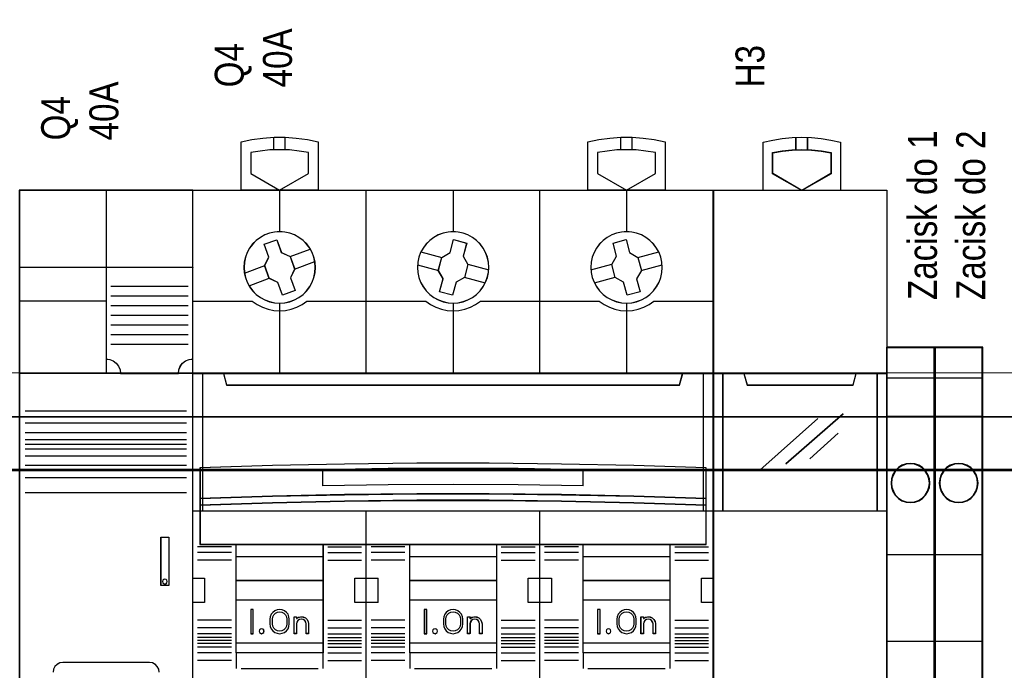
# Model space of a CAD drawing. Header units: millimetres. Extents: x -1290 to 1795, y -4192 to -1311.
# Tile 426 of 656: x 1454 to 1475, y -3657 to -3643. Entities that reach past the tile are written whole.
import ezdxf

# ---------------------------------------------------------------- set-up
doc = ezdxf.new("R2010")
doc.units = ezdxf.units.MM
doc.layers.add('30', color=7, linetype='Continuous')
doc.layers.add('45', color=7, linetype='Continuous')
doc.layers.add('Aparatura', color=7, linetype='Continuous', lineweight=13)
doc.styles.get("Standard").update_dxf_attribs({"font": 'ARIALN.TTF', "width": 0.8})

# ---------------------------------------------------------------- blocks, each defined once
blk = doc.blocks.new('*U194')
at = {"layer": '45', "color": 7}
for points in [[(482.475363, -83.67713), (482.475363, -78.667727), (482.475363, -78.667727), (483.604356, -78.421939), (484.745049, -78.25808), (485.897441, -78.17615), (487.055683, -78.17615), (488.202226, -78.25808), (489.348768, -78.421939), (490.477762, -78.667727), (490.477762, -78.667727), (490.477762, -83.67713), (482.475363, -83.67713)], [(518.451241, -83.67713), (518.451241, -78.667727), (518.451241, -78.667727), (519.580234, -78.421939), (520.726777, -78.25808), (521.873319, -78.17615), (523.031561, -78.17615), (524.183954, -78.25808), (525.324646, -78.421939), (526.45364, -78.667727), (526.45364, -78.667727), (526.45364, -83.67713), (518.451241, -83.67713)], [(489.485744, -79.7715), (488.490706, -79.607546), (487.483961, -79.496291), (486.477217, -79.467014), (485.476326, -79.496291), (484.469582, -79.607546), (483.474544, -79.7715), (483.474544, -79.7715), (483.474544, -81.943897), (483.474544, -81.943897), (486.477217, -83.67713), (486.477217, -83.67713), (489.485744, -81.943897), (489.485744, -81.943897), (489.485744, -79.7715), (489.485744, -79.7715)], [(525.454459, -79.7715), (524.465274, -79.607546), (523.464383, -79.496291), (522.451786, -79.467014), (521.445041, -79.496291), (520.438297, -79.607546), (519.443259, -79.7715), (519.443259, -79.7715), (519.443259, -81.943897), (519.443259, -81.943897), (522.451786, -83.67713), (522.451786, -83.67713), (525.454459, -81.943897), (525.454459, -81.943897), (525.454459, -79.7715), (525.454459, -79.7715)], [(495.465749, -83.666358), (513.463254, -83.666358), (513.463254, -83.666358), (531.454915, -83.666358), (531.454915, -83.666358), (531.454915, -166.644258), (531.454915, -166.644258), (513.463254, -166.644258), (513.463254, -166.644258), (495.465749, -166.644258), (495.465749, -166.644258), (477.474087, -166.644258), (477.474087, -166.644258), (477.474087, -83.666358), (477.474087, -83.666358), (495.465749, -83.666358), (495.465749, -83.666358)], [(490.180515, -91.672993), (490.145404, -91.140694), (490.034219, -90.625943), (489.84111, -90.13459), (489.595334, -89.666635), (489.279337, -89.245475), (488.904821, -88.871111), (488.47764, -88.56109), (488.015347, -88.303715), (487.517944, -88.116533), (487.002985, -88.005394), (486.476322, -87.964447), (485.955512, -88.005394), (485.42885, -88.116533), (484.937298, -88.303715), (484.475005, -88.56109), (484.053675, -88.871111), (483.67916, -89.245475), (483.363163, -89.666635), (483.105683, -90.13459), (482.924277, -90.625943), (482.813093, -91.140694), (482.777982, -91.672993), (482.813093, -92.199443), (482.924277, -92.714193), (483.105683, -93.211396), (483.363163, -93.673502), (483.67916, -94.100511), (484.053675, -94.474875), (484.475005, -94.790745), (484.937298, -95.042271), (485.42885, -95.229453), (485.955512, -95.340592), (486.476322, -95.375689), (487.002985, -95.340592), (487.517944, -95.229453), (488.015347, -95.042271), (488.47764, -94.790745), (488.904821, -94.474875), (489.279337, -94.100511), (489.595334, -93.673502), (489.84111, -93.211396), (490.034219, -92.714193), (490.145404, -92.199443), (490.180515, -91.672993)], [(490.175143, -91.673887), (490.140083, -91.142233), (490.02906, -90.628105), (489.836231, -90.137348), (489.590812, -89.669959), (489.275273, -89.249309), (488.901301, -88.875399), (488.474739, -88.565754), (488.013118, -88.30869), (487.516436, -88.121735), (487.002225, -88.01073), (486.476327, -87.969833), (485.956272, -88.01073), (485.430374, -88.121735), (484.939536, -88.30869), (484.477914, -88.565754), (484.057196, -88.875399), (483.683224, -89.249309), (483.367685, -89.669959), (483.11058, -90.137348), (482.929437, -90.628105), (482.818414, -91.142233), (482.783354, -91.673887), (482.818414, -92.199699), (482.929437, -92.713826), (483.11058, -93.210427), (483.367685, -93.671973), (483.683224, -94.098465), (484.057196, -94.472376), (484.477914, -94.787863), (484.939536, -95.039084), (485.430374, -95.22604), (485.956272, -95.337044), (486.476327, -95.372098), (487.002225, -95.337044), (487.516436, -95.22604), (488.013118, -95.039084), (488.474739, -94.787863), (488.901301, -94.472376), (489.275273, -94.098465), (489.590812, -93.671973), (489.836231, -93.210427), (490.02906, -92.713826), (490.140083, -92.199699), (490.175143, -91.673887)], [(484.858713, -89.27501), (486.17175, -88.801085), (486.17175, -88.801085), (486.652416, -90.117544), (486.652416, -90.117544), (487.56099, -90.53296), (487.56099, -90.53296), (488.035794, -91.849419), (488.035794, -91.849419), (487.613746, -92.750463), (487.613746, -92.750463), (488.094411, -94.066922), (488.094411, -94.066922), (486.775513, -94.540847), (486.775513, -94.540847), (486.300709, -93.230239), (486.300709, -93.230239), (485.397996, -92.808972), (485.397996, -92.808972), (484.923193, -91.492513), (484.923193, -91.492513), (485.339379, -90.59732), (485.339379, -90.59732), (484.858713, -89.27501), (484.858713, -89.27501)], [(508.167558, -91.672993), (508.132458, -91.140694), (508.015458, -90.625943), (507.834108, -90.13459), (507.582557, -89.666635), (507.260807, -89.245475), (506.886406, -88.871111), (506.465205, -88.56109), (505.997204, -88.303715), (505.505803, -88.116533), (504.991002, -88.005394), (504.470351, -87.964447), (503.938, -88.005394), (503.423199, -88.116533), (502.931799, -88.303715), (502.463798, -88.56109), (502.042597, -88.871111), (501.668196, -89.245475), (501.346446, -89.666635), (501.094895, -90.13459), (500.913545, -90.625943), (500.796545, -91.140694), (500.761445, -91.672993), (500.796545, -92.199443), (500.913545, -92.714193), (501.094895, -93.211396), (501.346446, -93.673502), (501.668196, -94.100511), (502.042597, -94.474875), (502.463798, -94.790745), (502.931799, -95.042271), (503.423199, -95.229453), (503.938, -95.340592), (504.470351, -95.375689), (504.991002, -95.340592), (505.505803, -95.229453), (505.997204, -95.042271), (506.465205, -94.790745), (506.886406, -94.474875), (507.260807, -94.100511), (507.582557, -93.673502), (507.834108, -93.211396), (508.015458, -92.714193), (508.132458, -92.199443), (508.167558, -91.672993)], [(508.163977, -91.673887), (508.128911, -91.142233), (508.012024, -90.628105), (507.830849, -90.137348), (507.579542, -89.669959), (507.258102, -89.249309), (506.884064, -88.875399), (506.46327, -88.565754), (505.995722, -88.30869), (505.504796, -88.121735), (504.990493, -88.01073), (504.470346, -87.969833), (503.93851, -88.01073), (503.424207, -88.121735), (502.933281, -88.30869), (502.465733, -88.565754), (502.044939, -88.875399), (501.670901, -89.249309), (501.349461, -89.669959), (501.098154, -90.137348), (500.916979, -90.628105), (500.800092, -91.142233), (500.765026, -91.673887), (500.800092, -92.199699), (500.916979, -92.713826), (501.098154, -93.210427), (501.349461, -93.671973), (501.670901, -94.098465), (502.044939, -94.472376), (502.465733, -94.787863), (502.933281, -95.039084), (503.424207, -95.22604), (503.93851, -95.337044), (504.470346, -95.372098), (504.990493, -95.337044), (505.504796, -95.22604), (505.995722, -95.039084), (506.46327, -94.787863), (506.884064, -94.472376), (507.258102, -94.098465), (507.579542, -93.671973), (507.830849, -93.210427), (508.012024, -92.713826), (508.128911, -92.199699), (508.163977, -91.673887)], [(503.291696, -90.632282), (504.147844, -90.140735), (504.147844, -90.140735), (504.511414, -88.783131), (504.511414, -88.783131), (505.871867, -89.145939), (505.871867, -89.145939), (505.508298, -90.503543), (505.508298, -90.503543), (506.000876, -91.357898), (506.000876, -91.357898), (505.637306, -92.70965), (505.637306, -92.70965), (504.781159, -93.2129), (504.781159, -93.2129), (504.417589, -94.558801), (504.417589, -94.558801), (503.057135, -94.195993), (503.057135, -94.195993), (503.420705, -92.84424), (503.420705, -92.84424), (502.928127, -91.984034), (502.928127, -91.984034), (503.291696, -90.632282), (503.291696, -90.632282)], [(526.14923, -91.672993), (526.114128, -91.140694), (526.00297, -90.625943), (525.821608, -90.13459), (525.564191, -89.666635), (525.24827, -89.245475), (524.873845, -88.871111), (524.452617, -88.56109), (523.990437, -88.303715), (523.499004, -88.116533), (522.98417, -88.005394), (522.451784, -87.964447), (521.925249, -88.005394), (521.410415, -88.116533), (520.913132, -88.303715), (520.450951, -88.56109), (520.023873, -88.871111), (519.649448, -89.245475), (519.333527, -89.666635), (519.087811, -90.13459), (518.894748, -90.625943), (518.789441, -91.140694), (518.748488, -91.672993), (518.789441, -92.199443), (518.894748, -92.714193), (519.087811, -93.211396), (519.333527, -93.673502), (519.649448, -94.100511), (520.023873, -94.474875), (520.450951, -94.790745), (520.913132, -95.042271), (521.410415, -95.229453), (521.925249, -95.340592), (522.451784, -95.375689), (522.98417, -95.340592), (523.499004, -95.229453), (523.990437, -95.042271), (524.452617, -94.790745), (524.873845, -94.474875), (525.24827, -94.100511), (525.564191, -93.673502), (525.821608, -93.211396), (526.00297, -92.714193), (526.114128, -92.199443), (526.14923, -91.672993)], [(526.145649, -91.673887), (526.110589, -91.142233), (525.999566, -90.628105), (525.818423, -90.137348), (525.561318, -89.669959), (525.245779, -89.249309), (524.871807, -88.875399), (524.451088, -88.565754), (523.989467, -88.30869), (523.498629, -88.121735), (522.984417, -88.01073), (522.452676, -87.969833), (521.926778, -88.01073), (521.412567, -88.121735), (520.915885, -88.30869), (520.454264, -88.565754), (520.027702, -88.875399), (519.65373, -89.249309), (519.338191, -89.669959), (519.092772, -90.137348), (518.899943, -90.628105), (518.794763, -91.142233), (518.75386, -91.673887), (518.794763, -92.199699), (518.899943, -92.713826), (519.092772, -93.210427), (519.338191, -93.671973), (519.65373, -94.098465), (520.027702, -94.472376), (520.454264, -94.787863), (520.915885, -95.039084), (521.412567, -95.22604), (521.926778, -95.337044), (522.452676, -95.372098), (522.984417, -95.337044), (523.498629, -95.22604), (523.989467, -95.039084), (524.451088, -94.787863), (524.871807, -94.472376), (525.245779, -94.098465), (525.561318, -93.671973), (525.818423, -93.210427), (525.999566, -92.713826), (526.110589, -92.199699), (526.145649, -91.673887)], [(521.050513, -89.145939), (522.404886, -88.783131), (522.404886, -88.783131), (522.768397, -90.140735), (522.768397, -90.140735), (523.624408, -90.632282), (523.624408, -90.632282), (523.98792, -91.984034), (523.98792, -91.984034), (523.49542, -92.850092), (523.49542, -92.850092), (523.853069, -94.195993), (523.853069, -94.195993), (522.504558, -94.558801), (522.504558, -94.558801), (522.141047, -93.207048), (522.141047, -93.207048), (521.27331, -92.70965), (521.27331, -92.70965), (520.909798, -91.357898), (520.909798, -91.357898), (521.414024, -90.503543), (521.414024, -90.503543), (521.050513, -89.145939), (521.050513, -89.145939)], [(477.474087, -102.666642), (531.454915, -102.666642), (531.454915, -116.963085), (477.474087, -116.963085), (477.474087, -102.666642)], [(477.479459, -102.670233), (531.449544, -102.670233), (531.449544, -116.959494), (477.479459, -116.959494), (477.479459, -102.670233)], [(480.657857, -102.666642), (480.973409, -103.874918), (480.973409, -103.874918), (527.955594, -103.874918), (527.955594, -103.874918), (528.271146, -102.666642), (480.657857, -102.666642)], [(480.663229, -102.670233), (480.978709, -103.869532), (527.950293, -103.869532), (528.265774, -102.670233), (480.663229, -102.670233)], [(530.711797, -112.474877), (523.208975, -112.228818), (515.711996, -112.064779), (508.209174, -111.982759), (500.718038, -111.982759), (493.215216, -112.064779), (485.724081, -112.228818), (478.215415, -112.474877), (478.215415, -115.656064), (485.724081, -115.410005), (493.215216, -115.245966), (500.718038, -115.158088), (508.209174, -115.158088), (515.711996, -115.245966), (523.208975, -115.410005), (530.711797, -115.656064), (530.711797, -112.474877)], [(530.711797, -115.64907), (523.208975, -115.401471), (515.711996, -115.236405), (508.209174, -115.147977), (500.718038, -115.147977), (493.215216, -115.236405), (485.724081, -115.401471), (478.215415, -115.64907), (478.215415, -116.332914), (485.724081, -116.09121), (493.215216, -115.920249), (500.718038, -115.837717), (508.209174, -115.837717), (515.711996, -115.920249), (523.208975, -116.09121), (530.711797, -116.332914), (530.711797, -115.64907)], [(530.708216, -115.648864), (523.206673, -115.403141), (515.710973, -115.239326), (508.20943, -115.151568), (500.719572, -115.151568), (493.21803, -115.239326), (485.728172, -115.403141), (478.220787, -115.648864), (478.220787, -116.327528), (485.728172, -116.087656), (493.21803, -115.91799), (500.719572, -115.836082), (508.20943, -115.836082), (515.710973, -115.91799), (523.206673, -116.087656), (530.708216, -116.327528), (530.708216, -115.648864)], [(530.708216, -115.648864), (523.206673, -115.403141), (515.710973, -115.239326), (508.20943, -115.151568), (500.719572, -115.151568), (493.21803, -115.239326), (485.728172, -115.403141), (478.220787, -115.648864), (478.220787, -116.327528), (485.728172, -116.087656), (493.21803, -115.91799), (500.719572, -115.836082), (508.20943, -115.836082), (515.710973, -115.91799), (523.206673, -116.087656), (530.708216, -116.327528), (530.708216, -115.648864)], [(530.711797, -116.322087), (523.208975, -116.082006), (515.711996, -115.912192), (508.209174, -115.830214), (500.718038, -115.830214), (493.215216, -115.912192), (485.724081, -116.082006), (478.215415, -116.322087), (478.215415, -120.397607), (530.711797, -120.397607), (530.711797, -116.322087)], [(481.972191, -120.386835), (490.973771, -120.386835), (490.973771, -131.665279), (481.972191, -131.665279), (481.972191, -120.386835)], [(481.977563, -120.392221), (490.97019, -120.392221), (490.97019, -131.659893), (481.977563, -131.659893), (481.977563, -120.392221)], [(481.977563, -120.392221), (490.97019, -120.392221), (490.97019, -131.659893), (481.977563, -131.659893), (481.977563, -120.392221)], [(499.961026, -120.386835), (508.967977, -120.386835), (508.967977, -131.665279), (499.961026, -131.665279), (499.961026, -120.386835)], [(499.964607, -120.392221), (508.964396, -120.392221), (508.964396, -131.659893), (499.964607, -131.659893), (499.964607, -120.392221)], [(499.964607, -120.392221), (508.964396, -120.392221), (508.964396, -131.659893), (499.964607, -131.659893), (499.964607, -120.392221)], [(517.948069, -120.386835), (526.956812, -120.386835), (526.956812, -131.665279), (517.948069, -131.665279), (517.948069, -120.386835)], [(517.953441, -120.392221), (526.95144, -120.392221), (526.95144, -131.659893), (517.953441, -131.659893), (517.953441, -120.392221)], [(517.953441, -120.392221), (526.95144, -120.392221), (526.95144, -131.659893), (517.953441, -131.659893), (517.953441, -120.392221)], [(481.972191, -121.654358), (490.973771, -121.654358), (490.973771, -124.166065), (481.972191, -124.166065), (481.972191, -121.654358)], [(481.977563, -121.659744), (490.97019, -121.659744), (490.97019, -124.160679), (481.977563, -124.160679), (481.977563, -121.659744)], [(481.977563, -121.659744), (490.97019, -121.659744), (490.97019, -124.160679), (481.977563, -124.160679), (481.977563, -121.659744)], [(499.961026, -121.654358), (508.967977, -121.654358), (508.967977, -124.166065), (499.961026, -124.166065), (499.961026, -121.654358)], [(499.964607, -121.659744), (508.964396, -121.659744), (508.964396, -124.160679), (499.964607, -124.160679), (499.964607, -121.659744)], [(499.964607, -121.659744), (508.964396, -121.659744), (508.964396, -124.160679), (499.964607, -124.160679), (499.964607, -121.659744)], [(517.948069, -121.654358), (526.956812, -121.654358), (526.956812, -124.166065), (517.948069, -124.166065), (517.948069, -121.654358)], [(517.953441, -121.659744), (526.95144, -121.659744), (526.95144, -124.160679), (517.953441, -124.160679), (517.953441, -121.659744)], [(517.953441, -121.659744), (526.95144, -121.659744), (526.95144, -124.160679), (517.953441, -124.160679), (517.953441, -121.659744)], [(481.972191, -126.157118), (490.973771, -126.157118), (490.973771, -130.659878), (481.972191, -130.659878), (481.972191, -126.157118)], [(499.961026, -126.157118), (508.967977, -126.157118), (508.967977, -130.659878), (499.961026, -130.659878), (499.961026, -126.157118)], [(499.964607, -126.162504), (508.964396, -126.162504), (508.964396, -130.654492), (499.964607, -130.654492), (499.964607, -126.162504)], [(517.948069, -126.157118), (526.956812, -126.157118), (526.956812, -130.659878), (517.948069, -130.659878), (517.948069, -126.157118)], [(517.953441, -126.162504), (526.95144, -126.162504), (526.95144, -130.654492), (517.953441, -130.654492), (517.953441, -126.162504)], [(483.725234, -127.155338), (483.478125, -127.155338), (483.478125, -129.656273), (483.725234, -129.656273), (483.725234, -127.155338)], [(501.71944, -127.155338), (501.466959, -127.155338), (501.466959, -129.656273), (501.71944, -129.656273), (501.71944, -127.155338)], [(519.706484, -127.155338), (519.448631, -127.155338), (519.448631, -129.656273), (519.706484, -129.656273), (519.706484, -127.155338)]]:
    blk.add_lwpolyline(points, close=True, dxfattribs=at)
for points in [[(485.868638, -79.495739), (485.868638, -78.17615)], [(487.06658, -79.495739), (487.06658, -78.17615)], [(521.849888, -79.495739), (521.849888, -78.17615)], [(523.04783, -79.495739), (523.04783, -78.17615)], [(486.470295, -83.666358), (486.470295, -87.977015)], [(495.461131, -102.677414), (495.461131, -83.666358)], [(504.464501, -83.666358), (504.464501, -87.977015)], [(513.455337, -102.677414), (513.455337, -83.666358)], [(522.446173, -83.666358), (522.446173, -87.977015)], [(487.551846, -90.540787), (489.654065, -89.770579)], [(501.128527, -90.050655), (503.300581, -90.639532)], [(523.615465, -90.639532), (525.782147, -90.050655)], [(482.819167, -92.262537), (484.93392, -91.486942)], [(488.024576, -91.85499), (490.126795, -91.0776)], [(500.766816, -91.398969), (502.938871, -91.989642)], [(505.990132, -91.35229), (508.162186, -91.941167)], [(518.761023, -91.941167), (520.920542, -91.35229)], [(523.977176, -91.989642), (526.143858, -91.398969)], [(483.29906, -93.571353), (485.406651, -92.801144)], [(505.626631, -92.7024), (507.800476, -93.291277)], [(519.122733, -93.291277), (521.284044, -92.7024)], [(486.470295, -95.364917), (486.470295, -102.677414)], [(504.464501, -95.364917), (504.464501, -102.677414)], [(522.446173, -95.364917), (522.446173, -102.677414)], [(517.958813, -112.652428), (511.21425, -112.545604), (504.469687, -112.514186), (497.713435, -112.545604), (490.963027, -112.652428)], [(517.948069, -114.323907), (517.948069, -112.641656)], [(495.461131, -166.644258), (495.461131, -116.952313)], [(513.455337, -166.644258), (513.455337, -116.952313)], [(477.474087, -123.902147), (478.688146, -123.902147)], [(478.677402, -123.902147), (478.677402, -126.413854)], [(494.264979, -126.413854), (494.264979, -123.902147)], [(494.264979, -123.902147), (495.473666, -123.902147)], [(495.461131, -123.902147), (496.67698, -123.902147)], [(496.666236, -123.902147), (496.666236, -126.413854)], [(512.257395, -126.413854), (512.257395, -123.902147)], [(512.257395, -123.902147), (513.466081, -123.902147)], [(513.455337, -123.902147), (514.664024, -123.902147)], [(514.65328, -123.902147), (514.65328, -126.413854)], [(530.239067, -126.413854), (530.239067, -123.902147)], [(530.239067, -123.902147), (531.454915, -123.902147)], [(477.474087, -126.403082), (478.688146, -126.403082)], [(494.264979, -126.403082), (495.473666, -126.403082)], [(495.461131, -126.403082), (496.67698, -126.403082)], [(512.257395, -126.403082), (513.466081, -126.403082)], [(513.455337, -126.403082), (514.664024, -126.403082)], [(530.239067, -126.403082), (531.454915, -126.403082)], [(499.47397, -130.065615), (495.964303, -130.065615)], [(481.972191, -131.652712), (481.972191, -133.277512)], [(490.963027, -131.652712), (490.963027, -133.277512)], [(499.961026, -131.652712), (499.961026, -133.277512)], [(508.957233, -131.652712), (508.957233, -133.277512)], [(517.948069, -131.652712), (517.948069, -133.277512)], [(526.944277, -131.652712), (526.944277, -133.277512)]]:
    blk.add_lwpolyline(points, dxfattribs=at)
at = {"layer": '45', "color": 59}
blk.add_lwpolyline([(495.46754, -83.671744), (513.461463, -83.671744), (531.449544, -83.671744), (531.449544, -166.640667), (513.461463, -166.640667), (495.46754, -166.640667), (477.479459, -166.640667), (477.479459, -83.671744), (495.46754, -83.671744)], close=True, dxfattribs=at)
at = {"layer": '45', "color": 251}
for points in [[(484.864085, -89.278008), (486.172762, -88.804675), (486.651832, -90.119488), (487.557389, -90.534384), (488.030616, -91.849196), (487.60997, -92.749112), (488.08904, -94.063924), (486.77452, -94.537256), (486.301293, -93.228288), (485.401578, -92.807548), (484.928351, -91.492736), (485.343155, -90.598664), (484.864085, -89.278008)], [(503.295797, -90.632998), (504.148951, -90.142216), (504.51125, -88.786722), (505.866947, -89.148966), (505.504648, -90.50446), (505.995504, -91.357487), (505.633206, -92.707138), (504.780052, -93.209606), (504.417753, -94.553415), (503.062056, -94.191171), (503.424355, -92.841519), (502.933499, -91.98265), (503.295797, -90.632998)], [(521.055475, -89.148966), (522.405909, -88.786722), (522.768363, -90.142216), (523.621884, -90.632998), (523.984338, -91.98265), (523.493272, -92.847362), (523.84988, -94.191171), (522.505292, -94.553415), (522.142838, -93.203763), (521.277625, -92.707138), (520.91517, -91.357487), (521.417929, -90.50446), (521.055475, -89.148966)], [(530.708216, -116.326506), (523.206673, -116.086897), (515.710973, -115.917417), (508.20943, -115.8356), (500.719572, -115.8356), (493.21803, -115.917417), (485.728172, -116.086897), (478.220787, -116.326506), (478.220787, -120.394016), (530.708216, -120.394016), (530.708216, -116.326506)], [(530.708216, -116.326506), (523.206673, -116.086897), (515.710973, -115.917417), (508.20943, -115.8356), (500.719572, -115.8356), (493.21803, -115.917417), (485.728172, -116.086897), (478.220787, -116.326506), (478.220787, -120.394016), (530.708216, -120.394016), (530.708216, -116.326506)], [(481.977563, -126.162504), (490.97019, -126.162504), (490.97019, -130.654492), (481.977563, -130.654492), (481.977563, -126.162504)]]:
    blk.add_lwpolyline(points, close=True, dxfattribs=at)
for points in [[(477.474087, -95.167427), (483.653608, -95.167427)], [(483.642864, -95.167427), (484.146373, -95.515559), (484.690864, -95.804685), (485.270484, -96.011204), (485.867669, -96.135115), (486.476562, -96.176419), (487.091311, -96.135115), (487.688495, -96.011204), (488.262261, -95.804685), (488.806752, -95.515559), (489.31026, -95.167427)], [(489.297726, -95.167427), (501.642443, -95.167427)], [(501.631699, -95.167427), (502.129195, -95.515559), (502.673515, -95.804685), (503.252951, -96.011204), (503.8558, -96.135115), (504.470354, -96.176419), (505.073203, -96.135115), (505.676051, -96.011204), (506.255488, -95.804685), (506.799808, -95.515559), (507.297304, -95.167427)], [(507.28656, -95.167427), (519.629486, -95.167427)], [(519.618742, -95.167427), (520.122092, -95.515559), (520.666411, -95.804685), (521.245848, -96.011204), (521.836991, -96.135115), (522.451545, -96.176419), (523.060246, -96.135115), (523.657242, -96.011204), (524.236679, -95.804685), (524.780999, -95.515559), (525.284348, -95.167427)], [(525.273604, -95.167427), (531.454915, -95.167427)], [(490.963027, -114.323907), (490.963027, -112.641656)], [(517.958813, -114.323907), (511.21425, -114.215696), (504.469687, -114.183869), (497.713435, -114.215696), (490.963027, -114.323907)], [(481.486926, -120.638185), (477.970096, -120.638185)], [(481.486926, -121.23963), (477.970096, -121.23963)], [(491.466199, -120.638185), (494.970494, -120.638185)], [(491.466199, -121.23963), (494.970494, -121.23963)], [(499.47397, -120.638185), (495.964303, -120.638185)], [(499.47397, -121.23963), (495.964303, -121.23963)], [(509.460405, -120.638185), (512.9647, -120.638185)], [(509.460405, -121.23963), (512.9647, -121.23963)], [(517.462804, -120.638185), (513.958509, -120.638185)], [(517.462804, -121.23963), (513.958509, -121.23963)], [(527.442077, -120.638185), (530.957116, -120.638185)], [(527.442077, -121.23963), (530.957116, -121.23963)], [(481.486926, -122.04036), (477.970096, -122.04036)], [(491.466199, -122.04036), (494.970494, -122.04036)], [(499.47397, -122.04036), (495.964303, -122.04036)], [(509.460405, -122.04036), (512.9647, -122.04036)], [(517.462804, -122.04036), (513.958509, -122.04036)], [(527.442077, -122.04036), (530.957116, -122.04036)], [(481.486926, -128.272051), (477.970096, -128.272051)], [(491.466199, -128.272051), (494.970494, -128.272051)], [(499.47397, -128.272051), (495.964303, -128.272051)], [(509.460405, -128.272051), (512.9647, -128.272051)], [(517.462804, -128.272051), (513.958509, -128.272051)], [(527.442077, -128.272051), (530.957116, -128.272051)], [(481.486926, -129.0656), (477.970096, -129.0656)], [(481.486926, -129.667045), (477.970096, -129.667045)], [(491.466199, -129.0656), (494.970494, -129.0656)], [(491.466199, -129.667045), (494.970494, -129.667045)], [(499.47397, -129.0656), (495.964303, -129.0656)], [(499.47397, -129.667045), (495.964303, -129.667045)], [(509.460405, -129.0656), (512.9647, -129.0656)], [(509.460405, -129.667045), (512.9647, -129.667045)], [(517.462804, -129.0656), (513.958509, -129.0656)], [(517.462804, -129.667045), (513.958509, -129.667045)], [(527.442077, -129.0656), (530.957116, -129.0656)], [(527.442077, -129.667045), (530.957116, -129.667045)], [(481.486926, -130.065615), (477.970096, -130.065615)], [(481.486926, -130.36903), (477.970096, -130.36903)], [(481.486926, -130.66706), (477.970096, -130.66706)], [(491.466199, -130.065615), (494.970494, -130.065615)], [(491.466199, -130.36903), (494.970494, -130.36903)], [(491.466199, -130.66706), (494.970494, -130.66706)], [(499.47397, -130.36903), (495.964303, -130.36903)], [(499.47397, -130.66706), (495.964303, -130.66706)], [(509.460405, -130.065615), (512.9647, -130.065615)], [(509.460405, -130.36903), (512.9647, -130.36903)], [(509.460405, -130.66706), (512.9647, -130.66706)], [(517.462804, -130.065615), (513.958509, -130.065615)], [(517.462804, -130.36903), (513.958509, -130.36903)], [(517.462804, -130.66706), (513.958509, -130.66706)], [(527.442077, -130.065615), (530.957116, -130.065615)], [(527.442077, -130.36903), (530.957116, -130.36903)], [(527.442077, -130.66706), (530.957116, -130.66706)], [(481.486926, -131.06922), (477.970096, -131.06922)], [(481.486926, -131.665279), (477.970096, -131.665279)], [(491.466199, -131.06922), (494.970494, -131.06922)], [(491.466199, -131.665279), (494.970494, -131.665279)], [(499.47397, -131.06922), (495.964303, -131.06922)], [(499.47397, -131.665279), (495.964303, -131.665279)], [(509.460405, -131.06922), (512.9647, -131.06922)], [(509.460405, -131.665279), (512.9647, -131.665279)], [(517.462804, -131.06922), (513.958509, -131.06922)], [(517.462804, -131.665279), (513.958509, -131.665279)], [(527.442077, -131.06922), (530.957116, -131.06922)], [(527.442077, -131.665279), (530.957116, -131.665279)], [(481.486926, -132.458828), (477.970096, -132.458828)], [(491.466199, -132.458828), (494.970494, -132.458828)], [(499.47397, -132.458828), (495.964303, -132.458828)], [(509.460405, -132.458828), (512.9647, -132.458828)], [(517.462804, -132.458828), (513.958509, -132.458828)], [(527.442077, -132.458828), (530.957116, -132.458828)], [(482.475363, -133.264944), (490.477762, -133.264944)], [(500.457035, -133.264944), (508.471968, -133.264944)], [(518.451241, -133.264944), (526.45364, -133.264944)]]:
    blk.add_lwpolyline(points, dxfattribs=at)
at = {"layer": '45', "color": 4}
for points in [[(478.47864, -102.666642), (478.47864, -116.963085)], [(530.437828, -116.963085), (530.437828, -102.666642)]]:
    blk.add_lwpolyline(points, dxfattribs=at)
blk.add_lwpolyline([(530.708216, -112.477265), (523.206673, -112.231807), (515.710973, -112.068169), (508.20943, -111.98635), (500.719572, -111.98635), (493.21803, -112.068169), (485.728172, -112.231807), (478.220787, -112.477265), (478.220787, -115.650678), (485.728172, -115.40522), (493.21803, -115.241582), (500.719572, -115.153919), (508.20943, -115.153919), (515.710973, -115.241582), (523.206673, -115.40522), (530.708216, -115.650678), (530.708216, -112.477265)], close=True, dxfattribs=at)
blk.add_lwpolyline([(530.708216, -112.477265), (523.206673, -112.231807), (515.710973, -112.068169), (508.20943, -111.98635), (500.719572, -111.98635), (493.21803, -112.068169), (485.728172, -112.231807), (478.220787, -112.477265), (478.220787, -115.650678), (485.728172, -115.40522), (493.21803, -115.241582), (500.719572, -115.153919), (508.20943, -115.153919), (515.710973, -115.241582), (523.206673, -115.40522), (530.708216, -115.650678), (530.708216, -112.477265)], close=True, dxfattribs=at)
at = {"layer": '45', "color": 255}
for points in [[(483.730606, -127.149952), (483.474544, -127.149952), (483.474544, -127.149952), (483.474544, -129.661659), (483.474544, -129.661659), (483.730606, -129.661659), (483.730606, -129.661659), (483.730606, -127.149952), (483.730606, -127.149952)], [(487.48022, -128.153461), (487.444972, -127.901116), (487.345104, -127.648772), (487.180616, -127.449244), (486.980881, -127.284927), (486.740023, -127.185163), (486.475667, -127.149952), (486.217186, -127.185163), (485.970453, -127.284927), (485.764843, -127.449244), (485.600355, -127.648772), (485.506362, -127.901116), (485.471114, -128.153461), (485.471114, -128.153461), (485.471114, -128.65815), (485.471114, -128.65815), (485.506362, -128.916363), (485.600355, -129.15697), (485.764843, -129.374104), (485.970453, -129.526684), (486.217186, -129.626448), (486.475667, -129.661659), (486.740023, -129.626448), (486.980881, -129.526684), (487.180616, -129.374104), (487.345104, -129.15697), (487.444972, -128.916363), (487.48022, -128.65815), (487.48022, -128.65815), (487.48022, -128.153461), (487.48022, -128.153461)], [(485.723596, -128.658095), (485.723596, -128.153029), (485.723596, -128.153029), (485.758879, -127.918114), (485.864729, -127.712564), (486.035266, -127.542251), (486.241085, -127.436539), (486.476308, -127.401302), (486.711531, -127.436539), (486.923231, -127.542251), (487.087887, -127.712564), (487.193737, -127.918114), (487.234901, -128.153029), (487.234901, -128.153029), (487.234901, -128.658095), (487.234901, -128.658095), (487.193737, -128.89301), (487.087887, -129.104433), (486.923231, -129.268873), (486.711531, -129.374585), (486.476308, -129.415695), (486.241085, -129.374585), (486.035266, -129.268873), (485.864729, -129.104433), (485.758879, -128.89301), (485.723596, -128.658095), (485.723596, -128.658095)], [(501.724812, -127.149952), (501.461587, -127.149952), (501.461587, -127.149952), (501.461587, -129.661659), (501.461587, -129.661659), (501.724812, -129.661659), (501.724812, -129.661659), (501.724812, -127.149952), (501.724812, -127.149952)], [(505.469054, -128.153461), (505.433807, -127.901116), (505.333939, -127.648772), (505.175325, -127.449244), (504.96384, -127.284927), (504.722983, -127.185163), (504.470376, -127.149952), (504.20602, -127.185163), (503.965162, -127.284927), (503.753678, -127.449244), (503.595064, -127.648772), (503.495196, -127.901116), (503.459949, -128.153461), (503.459949, -128.153461), (503.459949, -128.65815), (503.459949, -128.65815), (503.495196, -128.916363), (503.595064, -129.15697), (503.753678, -129.374104), (503.965162, -129.526684), (504.20602, -129.626448), (504.470376, -129.661659), (504.722983, -129.626448), (504.96384, -129.526684), (505.175325, -129.374104), (505.333939, -129.15697), (505.433807, -128.916363), (505.469054, -128.65815), (505.469054, -128.65815), (505.469054, -128.153461), (505.469054, -128.153461)], [(503.710639, -128.658095), (503.710639, -128.153029), (503.710639, -128.153029), (503.745977, -127.918114), (503.857878, -127.712564), (504.022785, -127.542251), (504.234809, -127.436539), (504.470391, -127.401302), (504.694194, -127.436539), (504.906218, -127.542251), (505.077014, -127.712564), (505.183026, -127.918114), (505.218364, -128.153029), (505.218364, -128.153029), (505.218364, -128.658095), (505.218364, -128.658095), (505.183026, -128.89301), (505.077014, -129.104433), (504.906218, -129.268873), (504.694194, -129.374585), (504.470391, -129.415695), (504.234809, -129.374585), (504.022785, -129.268873), (503.857878, -129.104433), (503.745977, -128.89301), (503.710639, -128.658095), (503.710639, -128.658095)], [(519.711856, -127.149952), (519.443259, -127.149952), (519.443259, -127.149952), (519.443259, -129.661659), (519.443259, -129.661659), (519.711856, -129.661659), (519.711856, -129.661659), (519.711856, -127.149952), (519.711856, -127.149952)], [(523.456098, -128.153461), (523.42085, -127.901116), (523.326857, -127.648772), (523.162369, -127.449244), (522.956759, -127.284927), (522.715901, -127.185163), (522.451545, -127.149952), (522.193064, -127.185163), (521.946331, -127.284927), (521.746596, -127.449244), (521.582108, -127.648772), (521.48224, -127.901116), (521.446992, -128.153461), (521.446992, -128.153461), (521.446992, -128.65815), (521.446992, -128.65815), (521.48224, -128.916363), (521.582108, -129.15697), (521.746596, -129.374104), (521.946331, -129.526684), (522.193064, -129.626448), (522.451545, -129.661659), (522.715901, -129.626448), (522.956759, -129.526684), (523.162369, -129.374104), (523.326857, -129.15697), (523.42085, -128.916363), (523.456098, -128.65815), (523.456098, -128.65815), (523.456098, -128.153461), (523.456098, -128.153461)], [(521.699474, -128.658095), (521.699474, -128.153029), (521.699474, -128.153029), (521.734769, -127.918114), (521.840655, -127.712564), (522.005366, -127.542251), (522.217138, -127.436539), (522.45244, -127.401302), (522.687743, -127.436539), (522.893632, -127.542251), (523.064226, -127.712564), (523.170112, -127.918114), (523.205407, -128.153029), (523.205407, -128.153029), (523.205407, -128.658095), (523.205407, -128.658095), (523.170112, -128.89301), (523.064226, -129.104433), (522.893632, -129.268873), (522.687743, -129.374585), (522.45244, -129.415695), (522.217138, -129.374585), (522.005366, -129.268873), (521.840655, -129.104433), (521.734769, -128.89301), (521.699474, -128.658095), (521.699474, -128.658095)], [(488.219924, -127.904002), (488.219924, -128.092113), (488.219924, -128.092113), (488.431875, -127.962787), (488.673264, -127.904002), (488.914653, -127.927516), (489.144267, -128.021571), (489.320893, -128.192046), (489.444531, -128.415428), (489.485744, -128.656444), (489.485744, -128.656444), (489.485744, -129.661659), (489.485744, -129.661659), (489.226692, -129.661659), (489.226692, -129.661659), (489.226692, -128.656444), (489.226692, -128.656444), (489.191367, -128.462455), (489.079504, -128.297859), (488.914653, -128.192046), (488.726252, -128.150897), (488.531963, -128.192046), (488.367112, -128.297859), (488.261137, -128.462455), (488.219924, -128.656444), (488.219924, -128.656444), (488.219924, -129.661659), (488.219924, -129.661659), (487.972648, -129.661659), (487.972648, -129.661659), (487.972648, -127.904002), (487.972648, -127.904002), (488.219924, -127.904002), (488.219924, -127.904002)], [(488.222042, -127.909388), (488.222042, -128.096346), (488.432739, -127.967813), (488.6727, -127.909388), (488.91266, -127.932758), (489.140915, -128.026237), (489.316496, -128.195667), (489.439403, -128.417679), (489.480372, -128.657219), (489.480372, -129.656273), (489.222853, -129.656273), (489.222853, -128.657219), (489.187737, -128.464419), (489.076536, -128.300831), (488.91266, -128.195667), (488.725374, -128.15477), (488.532235, -128.195667), (488.368359, -128.300831), (488.263011, -128.464419), (488.222042, -128.657219), (488.222042, -129.656273), (487.976229, -129.656273), (487.976229, -127.909388), (488.222042, -127.909388)], [(506.213371, -127.904002), (506.213371, -128.092113), (506.213371, -128.092113), (506.419434, -127.962787), (506.660823, -127.904002), (506.9081, -127.927516), (507.125939, -128.021571), (507.31434, -128.192046), (507.426203, -128.415428), (507.467416, -128.656444), (507.467416, -128.656444), (507.467416, -129.661659), (507.467416, -129.661659), (507.214252, -129.661659), (507.214252, -129.661659), (507.214252, -128.656444), (507.214252, -128.656444), (507.178926, -128.462455), (507.072951, -128.297859), (506.9081, -128.192046), (506.713811, -128.150897), (506.519523, -128.192046), (506.354672, -128.297859), (506.248696, -128.462455), (506.213371, -128.656444), (506.213371, -128.656444), (506.213371, -129.661659), (506.213371, -129.661659), (505.954319, -129.661659), (505.954319, -129.661659), (505.954319, -127.904002), (505.954319, -127.904002), (506.213371, -127.904002), (506.213371, -127.904002)], [(506.216903, -127.909388), (506.216903, -128.096346), (506.421504, -127.967813), (506.661179, -127.909388), (506.906699, -127.932758), (507.122991, -128.026237), (507.310055, -128.195667), (507.421123, -128.417679), (507.462044, -128.657219), (507.462044, -129.656273), (507.210677, -129.656273), (507.210677, -128.657219), (507.175603, -128.464419), (507.07038, -128.300831), (506.906699, -128.195667), (506.71379, -128.15477), (506.520881, -128.195667), (506.357201, -128.300831), (506.251978, -128.464419), (506.216903, -128.657219), (506.216903, -129.656273), (505.959691, -129.656273), (505.959691, -127.909388), (506.216903, -127.909388)], [(524.195593, -127.904002), (524.195593, -128.092113), (524.195593, -128.092113), (524.401482, -127.962787), (524.642667, -127.904002), (524.895617, -127.927516), (525.119154, -128.021571), (525.29563, -128.192046), (525.419164, -128.415428), (525.454459, -128.656444), (525.454459, -128.656444), (525.454459, -129.661659), (525.454459, -129.661659), (525.207392, -129.661659), (525.207392, -129.661659), (525.207392, -128.656444), (525.207392, -128.656444), (525.160332, -128.462455), (525.054446, -128.297859), (524.895617, -128.192046), (524.701492, -128.150897), (524.507368, -128.192046), (524.348539, -128.297859), (524.230888, -128.462455), (524.195593, -128.656444), (524.195593, -128.656444), (524.195593, -129.661659), (524.195593, -129.661659), (523.948526, -129.661659), (523.948526, -129.661659), (523.948526, -127.904002), (523.948526, -127.904002), (524.195593, -127.904002), (524.195593, -127.904002)], [(524.197705, -127.909388), (524.197705, -128.096346), (524.40237, -127.967813), (524.642121, -127.909388), (524.893567, -127.932758), (525.115775, -128.026237), (525.291203, -128.195667), (525.414002, -128.417679), (525.449087, -128.657219), (525.449087, -129.656273), (525.203489, -129.656273), (525.203489, -128.657219), (525.156708, -128.464419), (525.051452, -128.300831), (524.893567, -128.195667), (524.700597, -128.15477), (524.507627, -128.195667), (524.349742, -128.300831), (524.232791, -128.464419), (524.197705, -128.657219), (524.197705, -129.656273), (523.952107, -129.656273), (523.952107, -127.909388), (524.197705, -127.909388)], [(484.858713, -129.410893), (484.822816, -129.27954), (484.733073, -129.18401), (484.60145, -129.148186), (484.47581, -129.18401), (484.386067, -129.27954), (484.35017, -129.410893), (484.386067, -129.530305), (484.47581, -129.625835), (484.60145, -129.661659), (484.733073, -129.625835), (484.822816, -129.530305), (484.858713, -129.410893)], [(484.853341, -129.409891), (484.818203, -129.280834), (484.730356, -129.186974), (484.601513, -129.151777), (484.478527, -129.186974), (484.39068, -129.280834), (484.355542, -129.409891), (484.39068, -129.527216), (484.478527, -129.621075), (484.601513, -129.656273), (484.730356, -129.621075), (484.818203, -129.527216), (484.853341, -129.409891)], [(502.845757, -129.410893), (502.809902, -129.27954), (502.71429, -129.18401), (502.594775, -129.148186), (502.463308, -129.18401), (502.367696, -129.27954), (502.331841, -129.410893), (502.367696, -129.530305), (502.463308, -129.625835), (502.594775, -129.661659), (502.71429, -129.625835), (502.809902, -129.530305), (502.845757, -129.410893)], [(502.840385, -129.409891), (502.80528, -129.280834), (502.711667, -129.186974), (502.59465, -129.151777), (502.465932, -129.186974), (502.372318, -129.280834), (502.337213, -129.409891), (502.372318, -129.527216), (502.465932, -129.621075), (502.59465, -129.656273), (502.711667, -129.621075), (502.80528, -129.527216), (502.840385, -129.409891)], [(520.827429, -129.410893), (520.803553, -129.27954), (520.708052, -129.18401), (520.576738, -129.148186), (520.451393, -129.18401), (520.355892, -129.27954), (520.326048, -129.410893), (520.355892, -129.530305), (520.451393, -129.625835), (520.576738, -129.661659), (520.708052, -129.625835), (520.803553, -129.530305), (520.827429, -129.410893)], [(520.823847, -129.409891), (520.800398, -129.280834), (520.706603, -129.186974), (520.577634, -129.151777), (520.454527, -129.186974), (520.360731, -129.280834), (520.33142, -129.409891), (520.360731, -129.527216), (520.454527, -129.621075), (520.577634, -129.656273), (520.706603, -129.621075), (520.800398, -129.527216), (520.823847, -129.409891)]]:
    blk.add_lwpolyline(points, close=True, dxfattribs=at)
blk = doc.blocks.new('*U195')
at = {"layer": '45', "color": 7}
for points in [[(477.474087, -83.678926), (468.479579, -83.678926), (468.479579, -83.678926), (459.479881, -83.678926), (459.479881, -83.678926), (459.479881, -166.635281), (459.479881, -166.635281), (468.479579, -166.635281), (468.479579, -166.635281), (477.474087, -166.635281), (477.474087, -166.635281), (477.474087, -83.678926), (477.474087, -83.678926)], [(477.468715, -83.682516), (468.479578, -83.682516), (459.485253, -83.682516), (459.485253, -166.63169), (468.479578, -166.63169), (477.468715, -166.63169), (477.468715, -83.682516)], [(477.472835, -91.668888), (468.474298, -91.668888), (468.489876, -91.637752), (468.489876, -101.113607), (468.474298, -101.17588), (468.863733, -101.217395), (469.222013, -101.373078), (469.533561, -101.606601), (469.777606, -101.917965), (469.922995, -102.286413), (469.980112, -102.675619), (469.97492, -102.66524), (475.972214, -102.66524), (475.977406, -102.675619), (476.024138, -102.286413), (476.179912, -101.917965), (476.413573, -101.606601), (476.725121, -101.373078), (477.093785, -101.217395), (477.472835, -101.17588), (477.488413, -101.113607), (477.488413, -91.637752), (477.472835, -91.668888)], [(477.469269, -91.672459), (468.47967, -91.672459), (468.495232, -91.641343), (468.495232, -101.111033), (468.47967, -101.173265), (468.868718, -101.214753), (469.226642, -101.370334), (469.53788, -101.603706), (469.781684, -101.914868), (469.926928, -102.283076), (469.983989, -102.672028), (469.978801, -102.661656), (475.970138, -102.661656), (475.975326, -102.672028), (476.022011, -102.283076), (476.17763, -101.914868), (476.411059, -101.603706), (476.722297, -101.370334), (477.090596, -101.214753), (477.469269, -101.173265), (477.484831, -101.111033), (477.484831, -91.641343), (477.469269, -91.672459)], [(474.170345, -119.656123), (474.977926, -119.656123), (474.977926, -119.656123), (474.977926, -124.654403), (474.977926, -124.654403), (474.170345, -124.654403), (474.170345, -124.654403), (474.170345, -119.656123), (474.170345, -119.656123)], [(474.173926, -119.659714), (474.974345, -119.659714), (474.974345, -124.649017), (474.173926, -124.649017), (474.173926, -119.659714)], [(474.818559, -124.249799), (474.787334, -124.129751), (474.698865, -124.041019), (474.573968, -124.004483), (474.454274, -124.041019), (474.350193, -124.129751), (474.318968, -124.249799), (474.350193, -124.385506), (474.454274, -124.474238), (474.573968, -124.510774), (474.698865, -124.474238), (474.787334, -124.385506), (474.818559, -124.249799)]]:
    blk.add_lwpolyline(points, close=True, dxfattribs=at)
for points in [[(468.474298, -83.678926), (468.474298, -102.675619)], [(468.485042, -91.668273), (459.479881, -91.668273)], [(476.98166, -93.670098), (468.97747, -93.670098)], [(476.98166, -94.670113), (468.97747, -94.670113)], [(468.485042, -95.163837), (459.479881, -95.163837)], [(476.98166, -95.661151), (468.97747, -95.661151)], [(476.98166, -96.661166), (468.97747, -96.661166)], [(476.98166, -97.662976), (468.97747, -97.662976)], [(476.98166, -98.662991), (468.97747, -98.662991)], [(476.98166, -99.663006), (468.97747, -99.663006)], [(468.485042, -102.664846), (459.479881, -102.664846)], [(477.474087, -102.664846), (468.474298, -102.664846)], [(473.976955, -133.641556), (473.935427, -133.340193), (473.790078, -133.064809), (473.566865, -132.841385), (473.291741, -132.695899), (472.975089, -132.649136), (472.975089, -132.649136), (472.975089, -132.649136), (463.984251, -132.649136), (463.984251, -132.649136), (463.672791, -132.695899), (463.392476, -132.841385), (463.169262, -133.064809), (463.029105, -133.340193), (462.982386, -133.641556)], [(473.973374, -133.643366), (473.931872, -133.342544), (473.786619, -133.067654), (473.563551, -132.844631), (473.288606, -132.699406), (472.97216, -132.652727), (472.97216, -132.652727), (463.98718, -132.652727), (463.675922, -132.699406), (463.39579, -132.844631), (463.172722, -133.067654), (463.032656, -133.342544), (462.985967, -133.643366)]]:
    blk.add_lwpolyline(points, dxfattribs=at)
at = {"layer": '45', "color": 253}
for points in [[(476.820501, -106.58591), (460.081538, -106.58591)], [(476.820501, -107.844457), (460.081538, -107.844457)], [(476.820501, -108.830109), (460.081538, -108.830109)], [(476.820501, -109.555434), (460.081538, -109.555434)], [(476.820501, -110.043772), (460.081538, -110.043772)], [(476.820501, -110.530314), (460.081538, -110.530314)], [(476.820501, -111.257434), (460.081538, -111.257434)], [(476.820501, -112.232314), (460.081538, -112.232314)], [(476.820501, -113.507019), (460.081538, -113.507019)], [(476.820501, -115.0618), (460.081538, -115.0618)]]:
    blk.add_lwpolyline(points, dxfattribs=at)
at = {"layer": '45', "color": 255}
blk.add_lwpolyline([(474.823931, -124.249688), (474.792147, -124.127937), (474.702092, -124.037947), (474.574956, -124.000892), (474.453118, -124.037947), (474.347171, -124.127937), (474.315387, -124.249688), (474.347171, -124.38732), (474.453118, -124.47731), (474.574956, -124.514365), (474.702092, -124.47731), (474.792147, -124.38732), (474.823931, -124.249688)], close=True, dxfattribs=at)
blk = doc.blocks.new('*U196')
at = {"layer": '45', "color": 7}
for points in [[(536.624512, -83.682516), (536.624512, -78.685241), (536.624512, -78.685241), (537.617955, -78.462879), (538.593866, -78.310738), (539.616528, -78.21126), (540.627502, -78.17615), (541.638476, -78.21126), (542.637763, -78.310738), (543.631205, -78.462879), (544.630492, -78.685241), (544.630492, -78.685241), (544.630492, -83.682516), (536.624512, -83.682516)], [(540.008834, -79.506511), (540.008834, -78.194104), (540.008834, -79.506511)], [(541.222892, -79.506511), (541.222892, -78.194104), (541.222892, -79.506511)], [(541.648076, -79.487684), (542.656334, -79.588484), (543.652799, -79.760438), (543.652799, -81.954332), (540.628026, -83.709447), (537.591461, -81.954332), (537.591461, -79.760438), (538.593822, -79.588484), (539.607976, -79.487684), (540.628026, -79.458037), (541.648076, -79.487684)], [(537.61653, -81.949637), (537.61653, -79.783538), (537.61653, -79.783538), (538.610304, -79.613762), (539.615769, -79.514239), (540.62708, -79.484967), (541.638392, -79.514239), (542.638011, -79.613762), (543.625939, -79.783538), (543.625939, -79.783538), (543.625939, -81.949637), (543.625939, -81.949637), (540.62708, -83.682516), (540.62708, -83.682516), (537.61653, -81.949637), (537.61653, -81.949637)], [(531.444172, -83.671744), (549.44375, -83.671744), (549.44375, -83.671744), (549.44375, -166.633485), (549.44375, -166.633485), (531.444172, -166.633485), (531.444172, -166.633485), (531.444172, -83.671744), (531.444172, -83.671744)], [(531.447753, -83.67713), (549.440168, -83.67713), (549.440168, -166.628099), (531.447753, -166.628099), (531.447753, -83.67713)], [(531.444172, -102.666642), (549.44375, -102.666642), (549.44375, -116.963085), (531.444172, -116.963085), (531.444172, -102.666642)], [(531.447753, -102.670233), (549.440168, -102.670233), (549.440168, -116.959494), (531.447753, -116.959494), (531.447753, -102.670233)], [(534.62436, -102.666642), (534.945562, -103.874918), (534.945562, -103.874918), (545.942359, -103.874918), (545.942359, -103.874918), (546.263562, -102.666642), (534.62436, -102.666642)], [(534.627941, -102.670233), (534.948946, -103.869532), (545.938976, -103.869532), (546.25998, -102.670233), (534.627941, -102.670233)]]:
    blk.add_lwpolyline(points, close=True, dxfattribs=at)
at = {"layer": '45', "color": 4}
for points in [[(532.446934, -102.666642), (532.446934, -116.963085), (532.446934, -102.666642)], [(548.430244, -116.963085), (548.430244, -102.666642), (548.430244, -116.963085)]]:
    blk.add_lwpolyline(points, close=True, dxfattribs=at)
at = {"layer": '45', "color": 253}
for points in [[(538.961305, -112.031234), (544.918786, -106.85701), (538.961305, -112.031234)], [(536.266382, -112.715266), (542.275792, -107.341756), (536.266382, -112.715266)], [(541.453885, -111.541101), (544.381592, -108.855244), (541.453885, -111.541101)]]:
    blk.add_lwpolyline(points, close=True, dxfattribs=at)
blk = doc.blocks.new('*U203')
at = {"layer": '30', "color": 7}
for points in [[(117.203183, -257.081874), (764.797637, -257.081874), (117.203183, -257.081874)], [(764.797637, -257.081874), (117.203183, -257.081874), (117.203183, -259.617925), (117.203183, -261.114612), (117.203183, -262.652872), (764.797637, -262.652872), (764.797637, -261.114612), (764.797637, -259.617925), (764.797637, -257.081874)], [(117.203183, -262.566695), (764.797637, -262.566695), (117.203183, -262.566695)], [(764.797637, -262.566695), (117.203183, -262.566695), (117.203183, -264.08627), (117.203183, -285.154976), (117.203183, -286.633482), (764.797637, -286.633482), (764.797637, -285.154976), (764.797637, -264.08627), (764.797637, -262.566695)]]:
    blk.add_lwpolyline(points, close=True, dxfattribs=at)
at = {"layer": '30', "color": 59}
blk.add_lwpolyline([(764.754661, -257.124962), (117.246158, -257.124962), (117.246158, -259.621784), (117.246158, -261.095318), (117.246158, -262.609784), (764.754661, -262.609784), (764.754661, -261.095318), (764.754661, -259.621784), (764.754661, -257.124962)], close=True, dxfattribs=at)
blk = doc.blocks.new('*U251')
at = {"layer": '45', "color": 7}
for points in [[(435.005325, -698.804806), (435.005325, -750.882783)], [(435.005325, -701.989773), (439.999438, -701.989773)], [(435.005325, -705.968288), (439.999438, -705.968288)], [(435.005325, -720.315002), (439.999438, -720.315002)], [(435.005325, -729.279229), (439.999438, -729.279229)]]:
    blk.add_lwpolyline(points, dxfattribs=at)
for points in [[(435.005325, -750.882783), (439.999438, -750.882783), (439.999438, -750.882783), (439.999438, -698.804806), (439.999438, -698.804806), (435.005325, -698.804806), (435.005325, -750.882783)], [(435.050091, -750.837899), (439.954672, -750.837899), (439.954672, -698.84969), (435.050091, -698.84969), (435.050091, -750.837899)], [(439.512382, -712.888499), (439.466385, -712.438859), (439.318536, -712.009202), (439.078692, -711.616183), (438.756709, -711.293108), (438.369016, -711.049969), (437.948467, -710.900089), (437.50492, -710.85346), (437.058087, -710.900089), (436.624396, -711.049969), (436.249845, -711.293108), (435.927863, -711.616183), (435.688018, -712.009202), (435.540169, -712.438859), (435.494172, -712.888499), (435.540169, -713.34147), (435.688018, -713.767796), (435.927863, -714.160815), (436.249845, -714.48389), (436.624396, -714.727029), (437.058087, -714.88024), (437.50492, -714.923539), (437.948467, -714.88024), (438.369016, -714.727029), (438.756709, -714.48389), (439.078692, -714.160815), (439.318536, -713.767796), (439.466385, -713.34147), (439.512382, -712.888499)], [(439.465826, -712.888499), (439.420874, -712.448776), (439.276385, -712.028596), (439.041991, -711.644245), (438.727327, -711.328296), (438.348445, -711.090519), (437.937454, -710.943945), (437.503987, -710.898344), (437.06731, -710.943945), (436.643475, -711.090519), (436.277437, -711.328296), (435.962772, -711.644245), (435.728379, -712.028596), (435.58389, -712.448776), (435.538938, -712.888499), (435.58389, -713.33148), (435.728379, -713.748403), (435.962772, -714.132754), (436.277437, -714.448703), (436.643475, -714.686479), (437.06731, -714.836311), (437.503987, -714.878655), (437.937454, -714.836311), (438.348445, -714.686479), (438.727327, -714.448703), (439.041991, -714.132754), (439.276385, -713.748403), (439.420874, -713.33148), (439.465826, -712.888499)]]:
    blk.add_lwpolyline(points, close=True, dxfattribs=at)
blk = doc.blocks.new('*U252')
at = {"layer": '45', "color": 7}
for points in [[(440.00302, -698.804806), (440.00302, -750.882783)], [(440.00302, -701.989773), (444.997133, -701.989773)], [(440.00302, -705.968288), (444.997133, -705.968288)], [(440.00302, -720.315002), (444.997133, -720.315002)], [(440.00302, -729.279229), (444.997133, -729.279229)]]:
    blk.add_lwpolyline(points, dxfattribs=at)
for points in [[(440.00302, -750.882783), (444.997133, -750.882783), (444.997133, -750.882783), (444.997133, -698.804806), (444.997133, -698.804806), (440.00302, -698.804806), (440.00302, -750.882783)], [(440.047786, -750.837899), (444.952366, -750.837899), (444.952366, -698.84969), (440.047786, -698.84969), (440.047786, -750.837899)], [(444.508286, -712.888499), (444.462289, -712.438859), (444.314439, -712.009202), (444.074595, -711.616183), (443.752613, -711.293108), (443.364919, -711.049969), (442.944371, -710.900089), (442.500823, -710.85346), (442.053991, -710.900089), (441.6203, -711.049969), (441.245749, -711.293108), (440.923766, -711.616183), (440.683922, -712.009202), (440.536073, -712.438859), (440.490075, -712.888499), (440.536073, -713.34147), (440.683922, -713.767796), (440.923766, -714.160815), (441.245749, -714.48389), (441.6203, -714.727029), (442.053991, -714.88024), (442.500823, -714.923539), (442.944371, -714.88024), (443.364919, -714.727029), (443.752613, -714.48389), (444.074595, -714.160815), (444.314439, -713.767796), (444.462289, -713.34147), (444.508286, -712.888499)], [(444.46352, -712.888499), (444.418568, -712.448776), (444.274079, -712.028596), (444.039686, -711.644245), (443.725021, -711.328296), (443.346139, -711.090519), (442.935148, -710.943945), (442.501681, -710.898344), (442.065004, -710.943945), (441.64117, -711.090519), (441.275131, -711.328296), (440.960466, -711.644245), (440.726073, -712.028596), (440.581584, -712.448776), (440.536632, -712.888499), (440.581584, -713.33148), (440.726073, -713.748403), (440.960466, -714.132754), (441.275131, -714.448703), (441.64117, -714.686479), (442.065004, -714.836311), (442.501681, -714.878655), (442.935148, -714.836311), (443.346139, -714.686479), (443.725021, -714.448703), (444.039686, -714.132754), (444.274079, -713.748403), (444.418568, -713.33148), (444.46352, -712.888499)]]:
    blk.add_lwpolyline(points, close=True, dxfattribs=at)

msp = doc.modelspace()

# ---------------------------------------------------------------- linework, layer by layer
at = {"layer": 'Aparatura', "color": 7, "lineweight": 13}
msp.add_lwpolyline([(1412.53, -3659.392), (1412.53, -3650.418), (1542.039, -3650.418), (1542.039, -3659.392)], dxfattribs=at)
msp.add_lwpolyline([(1542.039, -3659.392), (1412.53, -3659.392), (1412.53, -3650.418), (1542.039, -3650.418), (1542.039, -3659.392)], close=True, dxfattribs=at)

# ---------------------------------------------------------------- block references
ref = msp.add_blockref('*U194', (1362.454, -3629.895), dxfattribs=dict(at, xscale=0.2, yscale=0.2, zscale=0.2))
ref.add_attrib('Oznaczenie', 'Q4', (1459.004, -3644.495), dxfattribs={"layer": '0', "height": 0.6, "rotation": 90, "flags": 2})
ref.add_attrib('Pr¹d znamionowy', '40A', (1460.004, -3644.495), dxfattribs={"layer": '0', "height": 0.6, "rotation": 90, "flags": 2})
ref = msp.add_blockref('*U196', (1362.454, -3629.895), dxfattribs=dict(at, xscale=0.2, yscale=0.2, zscale=0.2))
ref.add_attrib('Oznaczenie', 'H3', (1469.804, -3644.495), dxfattribs={"layer": '0', "height": 0.6, "rotation": 90, "flags": 2})
ref = msp.add_blockref('*U195', (1362.454, -3629.895), dxfattribs=dict(at, xscale=0.2, yscale=0.2, zscale=0.2))
ref.add_attrib('Oznaczenie', 'Q4', (1455.404, -3645.595), dxfattribs={"layer": '0', "height": 0.6, "rotation": 90, "flags": 2})
ref.add_attrib('Pr¹d znamionowy', '40A', (1456.404, -3645.595), dxfattribs={"layer": '0', "height": 0.6, "rotation": 90, "flags": 2})
ref = msp.add_blockref('*U251', (1385.332, -3510.125), dxfattribs=dict(at, xscale=0.2, yscale=0.2, zscale=0.2))
ref.add_attrib('Oznaczenie', 'Zacisk do 1', (1473.382, -3648.905), dxfattribs={"layer": '0', "height": 0.6, "rotation": 90, "flags": 2})
ref = msp.add_blockref('*U252', (1385.332, -3510.125), dxfattribs=dict(at, xscale=0.2, yscale=0.2, zscale=0.2))
ref.add_attrib('Oznaczenie', 'Zacisk do 2', (1474.382, -3648.905), dxfattribs={"layer": '0', "height": 0.6, "rotation": 90, "flags": 2})
at = {"layer": 'Aparatura', "color": 7, "lineweight": 13, "xscale": 0.2, "yscale": 0.2, "zscale": 0.2}
msp.add_blockref('*U203', (1388.984, -3599.91), dxfattribs=at)

doc.saveas('drawing.dxf')
